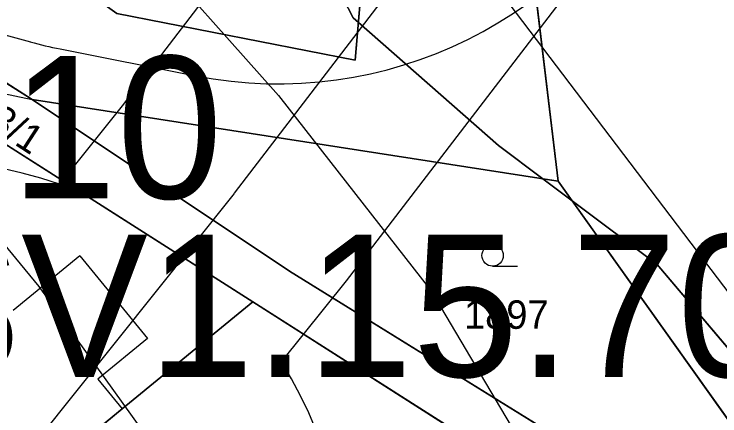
# Model space of a CAD drawing. Extents: x -706130 to -698555, y -971544 to -967260.
# Drawn here: x -703545.18 to -703495.59, y -970429.7 to -970401.47 of the extents above; entities that cross this region are included whole.
import ezdxf

# ---------------------------------------------------------------- set-up
doc = ezdxf.new("R2010")
doc.units = 0
for name, color, linetype in [('BPEJ hranice S', 7, 'Continuous'), ('BPEJ I-II trida ochrany S', 7, 'Continuous'), ('Docházková izochrona - VLAK N', 7, 'Continuous'), ('Elektro VN nadzemní volne 22 S', 7, 'Continuous'), ('Hranice intravilán', 7, 'Continuous'), ('KN_Hranice_parcel', 7, 'Continuous'), ('KN_Hranice_parcel_vnitrni_kresba', 7, 'Continuous'), ('KN_Parcelni cisla', 7, 'Continuous'), ('KN_Polygon parcely', 7, 'Continuous'), ('KN_POZEMKY_13_ZASTAVENA PLOCHA', 7, 'Continuous'), ('KN_POZEMKY_14_OSTATNI PLOCHA', 7, 'Continuous'), ('KN_POZEMKY_2_ORNA PUDA', 7, 'Continuous'), ('KN_POZEMKY_5_ZAHRADA', 7, 'Continuous'), ('KN_VYUZITI_13_zastavena plocha_zboreniste', 7, 'Continuous'), ('KN_VYUZITI_17_ostatni plocha_ostatni komunikace', 7, 'Continuous'), ('KN_Značky kultur', 7, 'Continuous'), ('OP ELE VN_VVN_trafostanice', 7, 'Continuous'), ('OP lesa 30 m', 7, 'Continuous'), ('Plochy N_P ŠRAFY', 7, 'Continuous'), ('Plochy smíšené obytné venkovské N', 7, 'Continuous'), ('Plochy smíšené obytné venkovské S', 7, 'Continuous'), ('Plochy zeleně sídelní ostatní S', 7, 'Continuous'), ('Plochy zemědělské všeobecné CELEK S', 7, 'Continuous'), ('Plochy zmen_ zastavitelne plochy', 7, 'Continuous'), ('Plochy zmen_ zastavitelne plochy_ZAKL', 7, 'Continuous'), ('Regulační bloky v krajině S', 7, 'Continuous'), ('Regulační bloky zastavitelné N', 7, 'Continuous'), ('Regulační bloky zastavěné S', 7, 'Continuous'), ('Regulační bloky_číslo S NEZAPINAT', 7, 'Continuous'), ('Regulační kódy zastavěné S', 7, 'Continuous'), ('VÝŠKOPIS_vrstevnice hlavní', 7, 'Continuous'), ('VÝŠKOPIS_vrstevnice zesílená', 7, 'Continuous'), ('Zastavene uzemi N', 7, 'Continuous'), ('Zastavene uzemi plochy N', 7, 'Continuous'), ('Zábory hodnocené - plochy', 7, 'Continuous')]:
    doc.layers.add(name, color=color, linetype=linetype)

msp = doc.modelspace()

# ---------------------------------------------------------------- linework, layer by layer
at = {"layer": 'BPEJ hranice S'}
for points in [[(-703526.313, -970392.115), (-703521.358, -970401.721), (-703520.985, -970402.049), (-703511.137, -970410.706), (-703508.021, -970413.044), (-703505.975, -970414.578), (-703499.986, -970419.072), (-703493.172, -970427.128), (-703485.739, -970438.593), (-703483.25, -970446.478), (-703482.351, -970449.327), (-703482.022, -970450.367), (-703480.164, -970462.761)], [(-703451.718, -970497.567), (-703463.405, -970495.684), (-703474.271, -970493.933), (-703476.231, -970493.617), (-703478.09, -970493.318), (-703479.022, -970485.365), (-703479.172, -970484.08), (-703479.625, -970480.211), (-703479.728, -970479.331), (-703479.854, -970478.254), (-703480.164, -970462.761), (-703482.022, -970450.367), (-703482.351, -970449.327), (-703483.25, -970446.478), (-703485.739, -970438.593), (-703493.172, -970427.128), (-703499.986, -970419.072), (-703505.975, -970414.578), (-703508.021, -970413.044), (-703511.137, -970410.706), (-703520.985, -970402.049), (-703521.358, -970401.721), (-703526.313, -970392.115)]]:
    msp.add_lwpolyline(points, dxfattribs=at)
at = {"layer": 'BPEJ I-II trida ochrany S'}
for p, q in [((-703520.984, -970402.05), (-703511.137, -970410.706)), ((-703511.137, -970410.706), (-703508.021, -970413.044)), ((-703508.021, -970413.044), (-703506.95, -970413.21)), ((-703506.95, -970413.21), (-703505.976, -970414.577)), ((-703499.986, -970419.072), (-703493.172, -970427.128))]:
    msp.add_line(p, q, dxfattribs=at)
for points in [[(-703527.598, -970382.095), (-703527.019, -970386.612), (-703526.313, -970392.115), (-703521.358, -970401.721)], [(-703521.358, -970401.721), (-703520.985, -970402.049), (-703520.984, -970402.05)], [(-703505.976, -970414.577), (-703505.975, -970414.578), (-703499.986, -970419.072)]]:
    msp.add_lwpolyline(points, dxfattribs=at)
at = {"layer": 'Docházková izochrona - VLAK N'}
msp.add_circle((-704165.451, -969778.767), 800, dxfattribs=at)
at = {"layer": 'Elektro VN nadzemní volne 22 S'}
for points in [[(-703443.089, -969426.253), (-703442.83, -969498.28), (-703442.41, -969613.58), (-703430.12, -969699.75), (-703411.88, -969827.6), (-703397.4, -969933.35), (-703383.25, -970041.16), (-703421.69, -970140.94), (-703453.07, -970230.28), (-703485.88, -970319.71), (-703511.29, -970390), (-703529.708, -970414.058)], [(-703529.711, -970414.063), (-703551.853, -970441.745), (-703551.623, -970441.746), (-703551.623, -970441.827)]]:
    msp.add_lwpolyline(points, dxfattribs=at)
at = {"layer": 'Hranice intravilán'}
msp.add_lwpolyline([(-703429.22, -970520.08), (-703466.65, -970511.21), (-703458.01, -970469.87), (-703455.3, -970456.92), (-703480.87, -970449.81), (-703487.8, -970447.55), (-703528.41, -970421.69), (-703554.13, -970405.32), (-703543.92, -970407.48), (-703506.95, -970413.21), (-703510.55, -970383.21)], dxfattribs=at)
at = {"layer": 'KN_Hranice_parcel'}
for p, q in [((-703510.55, -970383.21), (-703506.95, -970413.21)), ((-703506.95, -970413.21), (-703543.92, -970407.48)), ((-703506.95, -970413.21), (-703484.02, -970445.4)), ((-703487.8, -970447.55), (-703528.41, -970421.69))]:
    msp.add_line(p, q, dxfattribs=at)
for points in [[(-703519.27, -970381.94), (-703521.21, -970404.7), (-703537.96, -970401.43), (-703565.8, -970381.62), (-703581.16, -970372.23)], [(-703575.44, -970405.35), (-703553.34, -970401.51), (-703543.92, -970407.48)], [(-703528.41, -970421.69), (-703554.13, -970405.32), (-703572.42, -970408.81)], [(-703543.92, -970407.48), (-703525.82, -970419.52), (-703484.02, -970445.4)], [(-703545.12, -970435.39), (-703544.97, -970435.26), (-703537.58, -970429.2), (-703528.41, -970421.69)]]:
    msp.add_lwpolyline(points, dxfattribs=at)
at = {"layer": 'KN_Hranice_parcel_vnitrni_kresba'}
for p, q in [((-703540.56, -970418.46), (-703545.24, -970422.29)), ((-703540.56, -970418.46), (-703535.81, -970424.26)), ((-703535.81, -970424.26), (-703539.29, -970427.12)), ((-703539.29, -970427.12), (-703537.58, -970429.2))]:
    msp.add_line(p, q, dxfattribs=at)
at = {"layer": 'KN_Polygon parcely'}
for points in [[(-703551.37, -970372.97), (-703570.83, -970366.66), (-703576.77, -970369.33), (-703581.16, -970372.23), (-703565.8, -970381.62), (-703537.96, -970401.43), (-703521.21, -970404.7), (-703519.27, -970381.94)], [(-703591.04, -970373.06), (-703599.73, -970382.19), (-703593.78, -970387.2), (-703575.44, -970405.35), (-703553.34, -970401.51), (-703543.92, -970407.48), (-703506.95, -970413.21), (-703510.55, -970383.21), (-703519.27, -970381.94), (-703521.21, -970404.7), (-703537.96, -970401.43), (-703565.8, -970381.62), (-703581.16, -970372.23)], [(-703528.41, -970421.69), (-703487.8, -970447.55), (-703480.87, -970449.81), (-703484.02, -970445.4), (-703525.82, -970419.52), (-703543.92, -970407.48), (-703553.34, -970401.51), (-703575.44, -970405.35), (-703572.42, -970408.81), (-703554.13, -970405.32)], [(-703537.58, -970429.2), (-703528.41, -970421.69), (-703554.13, -970405.32), (-703572.42, -970408.81), (-703561.53, -970421.29), (-703545.45, -970434.87), (-703545.12, -970435.39), (-703544.97, -970435.26)], [(-703506.95, -970413.21), (-703543.92, -970407.48), (-703525.82, -970419.52), (-703484.02, -970445.4)], [(-703487.8, -970447.55), (-703528.41, -970421.69), (-703537.58, -970429.2), (-703544.97, -970435.26), (-703545.12, -970435.39), (-703539.12, -970446.53), (-703528.66, -970446.81), (-703516.38, -970442.15)]]:
    msp.add_lwpolyline(points, close=True, dxfattribs=at)
msp.add_lwpolyline([(-703351.24, -970400.63), (-703394.73, -970395.4), (-703520.6, -970377.03), (-703510.55, -970383.21), (-703506.95, -970413.21), (-703484.02, -970445.4), (-703480.87, -970449.81), (-703455.3, -970456.92), (-703458.01, -970469.87), (-703466.65, -970511.21), (-703429.22, -970520.08), (-703376.88, -970531.73), (-703357.21, -970535.29), (-703350.81, -970536.45)], dxfattribs=at)
at = {"layer": 'KN_POZEMKY_13_ZASTAVENA PLOCHA'}
for p, q in [((-703554.13, -970405.32), (-703528.41, -970421.69)), ((-703528.41, -970421.69), (-703537.58, -970429.2)), ((-703537.58, -970429.2), (-703544.97, -970435.26))]:
    msp.add_line(p, q, dxfattribs=at)
at = {"layer": 'KN_POZEMKY_14_OSTATNI PLOCHA'}
for p, q in [((-703553.34, -970401.51), (-703543.92, -970407.48)), ((-703528.41, -970421.69), (-703554.13, -970405.32)), ((-703543.92, -970407.48), (-703525.82, -970419.52)), ((-703525.82, -970419.52), (-703484.02, -970445.4)), ((-703487.8, -970447.55), (-703528.41, -970421.69))]:
    msp.add_line(p, q, dxfattribs=at)
at = {"layer": 'KN_POZEMKY_2_ORNA PUDA'}
for p, q in [((-703506.95, -970413.21), (-703510.55, -970383.21)), ((-703484.02, -970445.4), (-703506.95, -970413.21))]:
    msp.add_line(p, q, dxfattribs=at)
at = {"layer": 'KN_POZEMKY_5_ZAHRADA'}
for p, q in [((-703521.21, -970404.7), (-703519.27, -970381.94)), ((-703519.27, -970381.94), (-703521.21, -970404.7)), ((-703510.55, -970383.21), (-703506.95, -970413.21)), ((-703543.92, -970407.48), (-703553.34, -970401.51)), ((-703537.96, -970401.43), (-703521.21, -970404.7)), ((-703521.21, -970404.7), (-703537.96, -970401.43)), ((-703506.95, -970413.21), (-703543.92, -970407.48)), ((-703525.82, -970419.52), (-703543.92, -970407.48)), ((-703543.92, -970407.48), (-703506.95, -970413.21)), ((-703506.95, -970413.21), (-703484.02, -970445.4)), ((-703484.02, -970445.4), (-703525.82, -970419.52)), ((-703537.58, -970429.2), (-703528.41, -970421.69)), ((-703528.41, -970421.69), (-703487.8, -970447.55)), ((-703544.97, -970435.26), (-703537.58, -970429.2))]:
    msp.add_line(p, q, dxfattribs=at)
at = {"layer": 'KN_VYUZITI_13_zastavena plocha_zboreniste'}
for p, q in [((-703554.13, -970405.32), (-703528.41, -970421.69)), ((-703528.41, -970421.69), (-703537.58, -970429.2)), ((-703537.58, -970429.2), (-703544.97, -970435.26))]:
    msp.add_line(p, q, dxfattribs=at)
at = {"layer": 'KN_VYUZITI_17_ostatni plocha_ostatni komunikace'}
for p, q in [((-703553.34, -970401.51), (-703543.92, -970407.48)), ((-703528.41, -970421.69), (-703554.13, -970405.32)), ((-703543.92, -970407.48), (-703525.82, -970419.52)), ((-703525.82, -970419.52), (-703484.02, -970445.4)), ((-703487.8, -970447.55), (-703528.41, -970421.69))]:
    msp.add_line(p, q, dxfattribs=at)
at = {"layer": 'KN_Značky kultur'}
msp.add_line((-703511.553, -970419.18), (-703509.803, -970419.18), dxfattribs=at)
msp.add_circle((-703511.553, -970418.43), 0.75, dxfattribs=at)
at = {"layer": 'OP ELE VN_VVN_trafostanice'}
for points in [[(-703443.28, -969678.304), (-703440.02, -969701.162), (-703440.02, -969701.162), (-703421.784, -969828.984), (-703407.311, -969934.681), (-703393.496, -970039.939), (-703431.021, -970137.345), (-703431.125, -970137.626), (-703462.481, -970226.899), (-703495.268, -970316.266), (-703495.284, -970316.31), (-703520.169, -970385.148), (-703537.59, -970407.904)], [(-703521.824, -970420.212), (-703503.35, -970396.079), (-703502.975, -970395.556), (-703502.63, -970395), (-703502.321, -970394.423), (-703502.051, -970393.827), (-703501.885, -970393.4), (-703476.48, -970323.121), (-703443.682, -970233.724), (-703443.635, -970233.594), (-703412.305, -970144.397), (-703373.918, -970044.755), (-703373.781, -970044.374), (-703373.591, -970043.748), (-703373.442, -970043.111), (-703373.335, -970042.465), (-703373.271, -970041.814), (-703373.25, -970041.16), (-703373.271, -970040.506), (-703373.335, -970039.859), (-703387.485, -969932.049)], [(-703537.59, -970407.904), (-703542.001, -970413.418)], [(-703526.382, -970425.91), (-703521.824, -970420.212)]]:
    msp.add_lwpolyline(points, dxfattribs=at)
msp.add_arc((-703551.858, -970441.752), 30, 70.8174, 31.8747, dxfattribs=at)
at = {"layer": 'OP lesa 30 m'}
for p, q in [((-703558.49, -970399.478), (-703544.04, -970403.428)), ((-703541.948, -970403.92), (-703532.438, -970405.8))]:
    msp.add_line(p, q, dxfattribs=at)
for centre, start, end in [((-703526.62, -970376.37), 258.8176, 48.9738), ((-703536.13, -970374.49), 254.7113, 258.8176)]:
    msp.add_arc(centre, 30, start, end, dxfattribs=at)
at = {"layer": 'Plochy N_P ŠRAFY'}
for p, q in [((-703506.95, -970413.21), (-703510.55, -970383.21)), ((-703543.92, -970407.48), (-703506.95, -970413.21))]:
    msp.add_line(p, q, dxfattribs=at)
for points in [[(-703519.27, -970381.94), (-703521.21, -970404.7), (-703537.96, -970401.43), (-703565.8, -970381.62)], [(-703575.44, -970405.35), (-703553.34, -970401.51), (-703543.92, -970407.48)]]:
    msp.add_lwpolyline(points, dxfattribs=at)
at = {"layer": 'Plochy smíšené obytné venkovské N'}
for p, q in [((-703506.95, -970413.21), (-703510.55, -970383.21)), ((-703543.92, -970407.48), (-703506.95, -970413.21))]:
    msp.add_line(p, q, dxfattribs=at)
for points in [[(-703519.27, -970381.94), (-703521.21, -970404.7), (-703537.96, -970401.43), (-703565.8, -970381.62)], [(-703575.44, -970405.35), (-703553.34, -970401.51), (-703543.92, -970407.48)]]:
    msp.add_lwpolyline(points, dxfattribs=at)
at = {"layer": 'Plochy smíšené obytné venkovské S'}
for p, q in [((-703537.58, -970429.2), (-703528.41, -970421.69)), ((-703544.97, -970435.26), (-703537.58, -970429.2))]:
    msp.add_line(p, q, dxfattribs=at)
for points in [[(-703581.16, -970372.23), (-703565.8, -970381.62), (-703537.96, -970401.43), (-703521.21, -970404.7), (-703519.27, -970381.94)], [(-703528.41, -970421.69), (-703554.13, -970405.32), (-703572.42, -970408.81)]]:
    msp.add_lwpolyline(points, dxfattribs=at)
at = {"layer": 'Plochy zeleně sídelní ostatní S'}
for p, q in [((-703543.92, -970407.48), (-703553.34, -970401.51)), ((-703554.13, -970405.32), (-703528.41, -970421.69)), ((-703506.95, -970413.21), (-703543.92, -970407.48)), ((-703484.02, -970445.4), (-703506.95, -970413.21)), ((-703528.41, -970421.69), (-703537.58, -970429.2)), ((-703537.58, -970429.2), (-703544.97, -970435.26))]:
    msp.add_line(p, q, dxfattribs=at)
at = {"layer": 'Plochy zemědělské všeobecné CELEK S'}
for p, q in [((-703510.55, -970383.21), (-703506.95, -970413.21)), ((-703506.95, -970413.21), (-703484.02, -970445.4))]:
    msp.add_line(p, q, dxfattribs=at)
at = {"layer": 'Plochy zmen_ zastavitelne plochy'}
msp.add_lwpolyline([(-703599.73, -970382.19), (-703593.78, -970387.2), (-703575.44, -970405.35), (-703553.34, -970401.51), (-703543.92, -970407.48), (-703506.95, -970413.21), (-703510.55, -970383.21), (-703519.27, -970381.94), (-703521.21, -970404.7), (-703537.96, -970401.43), (-703565.8, -970381.62), (-703581.16, -970372.23), (-703591.04, -970373.06), (-703605.17, -970378.02)], close=True, dxfattribs=at)
at = {"layer": 'Plochy zmen_ zastavitelne plochy_ZAKL'}
msp.add_lwpolyline([(-703599.73, -970382.19), (-703593.78, -970387.2), (-703575.44, -970405.35), (-703553.34, -970401.51), (-703543.92, -970407.48), (-703506.95, -970413.21), (-703510.55, -970383.21), (-703519.27, -970381.94), (-703521.21, -970404.7), (-703537.96, -970401.43), (-703565.8, -970381.62), (-703581.16, -970372.23), (-703591.04, -970373.06), (-703605.17, -970378.02)], close=True, dxfattribs=at)
at = {"layer": 'Regulační bloky v krajině S'}
for p, q in [((-703510.55, -970383.21), (-703506.95, -970413.21)), ((-703543.92, -970407.48), (-703553.34, -970401.51)), ((-703554.13, -970405.32), (-703528.41, -970421.69)), ((-703506.95, -970413.21), (-703543.92, -970407.48)), ((-703484.02, -970445.4), (-703506.95, -970413.21)), ((-703506.95, -970413.21), (-703484.02, -970445.4)), ((-703528.41, -970421.69), (-703537.58, -970429.2)), ((-703537.58, -970429.2), (-703544.97, -970435.26))]:
    msp.add_line(p, q, dxfattribs=at)
at = {"layer": 'Regulační bloky zastavitelné N'}
msp.add_lwpolyline([(-703599.73, -970382.19), (-703593.78, -970387.2), (-703575.44, -970405.35), (-703553.34, -970401.51), (-703543.92, -970407.48), (-703506.95, -970413.21), (-703510.55, -970383.21), (-703519.27, -970381.94), (-703521.21, -970404.7), (-703537.96, -970401.43), (-703565.8, -970381.62), (-703581.16, -970372.23), (-703591.04, -970373.06), (-703605.17, -970378.02)], close=True, dxfattribs=at)
at = {"layer": 'Regulační bloky zastavěné S'}
for p, q in [((-703537.58, -970429.2), (-703528.41, -970421.69)), ((-703544.97, -970435.26), (-703537.58, -970429.2))]:
    msp.add_line(p, q, dxfattribs=at)
for points in [[(-703581.16, -970372.23), (-703565.8, -970381.62), (-703537.96, -970401.43), (-703521.21, -970404.7), (-703519.27, -970381.94)], [(-703528.41, -970421.69), (-703554.13, -970405.32), (-703572.42, -970408.81)]]:
    msp.add_lwpolyline(points, dxfattribs=at)
at = {"layer": 'VÝŠKOPIS_vrstevnice hlavní'}
for points in [[(-703652.014, -970290.78), (-703654.154, -970295.346), (-703654.868, -970299.911), (-703653.584, -970306.617), (-703650.873, -970309.755), (-703633.895, -970319.457), (-703598.512, -970343.283), (-703566.982, -970368.25), (-703547.294, -970385.513), (-703536.736, -970395.786), (-703526.607, -970407.199), (-703515.906, -970420.896), (-703487.515, -970468.833), (-703454.558, -970530.467), (-703434.299, -970564.708), (-703416.75, -970589.818), (-703387.788, -970624.059)], [(-703650.73, -970331.726), (-703611.924, -970355.553), (-703596.23, -970366.966), (-703580.251, -970379.949), (-703563.416, -970396.356), (-703543.442, -970420.611), (-703533.597, -970434.307), (-703519.758, -970457.134), (-703511.626, -970475.396), (-703506.776, -970491.375), (-703507.061, -970495.941), (-703510.057, -970499.793), (-703513.196, -970500.22), (-703519.188, -970498.508), (-703527.177, -970492.659), (-703553.144, -970470.831), (-703581.107, -970451.57), (-703593.091, -970444.864), (-703601.081, -970441.155), (-703621.055, -970434.021), (-703633.61, -970431.739), (-703649.018, -970431.739)]]:
    msp.add_lwpolyline(points, dxfattribs=at)
at = {"layer": 'VÝŠKOPIS_vrstevnice zesílená'}
msp.add_lwpolyline([(-703395.058, -970263.415), (-703403.482, -970269.094), (-703425.739, -970280.793), (-703458.125, -970291.779), (-703470.109, -970292.492), (-703482.094, -970290.209), (-703530.031, -970276.085), (-703542.015, -970273.517), (-703554.57, -970271.805), (-703567.696, -970272.518), (-703574.259, -970273.945), (-703580.822, -970276.228), (-703590.095, -970281.078), (-703604.291, -970293.419), (-703610.64, -970306.759), (-703610.782, -970309.327), (-703608.785, -970314.891), (-703598.513, -970323.88), (-703557.424, -970351.701), (-703538.734, -970367.537), (-703522.184, -970385.228), (-703482.093, -970438.016), (-703448.994, -970486.952), (-703432.301, -970516.057)], dxfattribs=at)
at = {"layer": 'Zastavene uzemi N'}
msp.add_lwpolyline([(-703350.81, -970536.45), (-703357.21, -970535.29), (-703376.88, -970531.73), (-703429.22, -970520.08), (-703466.65, -970511.21), (-703458.01, -970469.87), (-703455.3, -970456.92), (-703480.87, -970449.81), (-703484.02, -970445.4), (-703506.95, -970413.21), (-703510.55, -970383.21)], dxfattribs=at)
at = {"layer": 'Zastavene uzemi plochy N'}
msp.add_lwpolyline([(-703350.81, -970536.45), (-703357.21, -970535.29), (-703376.88, -970531.73), (-703429.22, -970520.08), (-703466.65, -970511.21), (-703458.01, -970469.87), (-703455.3, -970456.92), (-703480.87, -970449.81), (-703484.02, -970445.4), (-703506.95, -970413.21), (-703510.55, -970383.21)], dxfattribs=at)
at = {"layer": 'Zábory hodnocené - plochy'}
msp.add_lwpolyline([(-703599.73, -970382.19), (-703593.78, -970387.2), (-703575.44, -970405.35), (-703553.34, -970401.51), (-703543.92, -970407.48), (-703506.95, -970413.21), (-703510.55, -970383.21), (-703519.27, -970381.94), (-703521.21, -970404.7), (-703537.96, -970401.43), (-703565.8, -970381.62), (-703581.16, -970372.23), (-703591.04, -970373.06), (-703605.17, -970378.02)], close=True, dxfattribs=at)

# ---------------------------------------------------------------- texts
at = {"layer": 'KN_Parcelni cisla'}
msp.add_text('2213/1', height=2, rotation=327, dxfattribs=at).set_placement((-703550.842, -970406.952))
msp.add_text('1897', height=2, dxfattribs=at).set_placement((-703513.57, -970423.58))
at = {"layer": 'Regulační bloky_číslo S NEZAPINAT'}
msp.add_text('010', height=10, dxfattribs=at).set_placement((-703552.842, -970414.422))
at = {"layer": 'Regulační kódy zastavěné S'}
msp.add_text('SV1.15.70', height=10, dxfattribs=at).set_placement((-703553.612, -970426.958))

doc.saveas('drawing.dxf')
